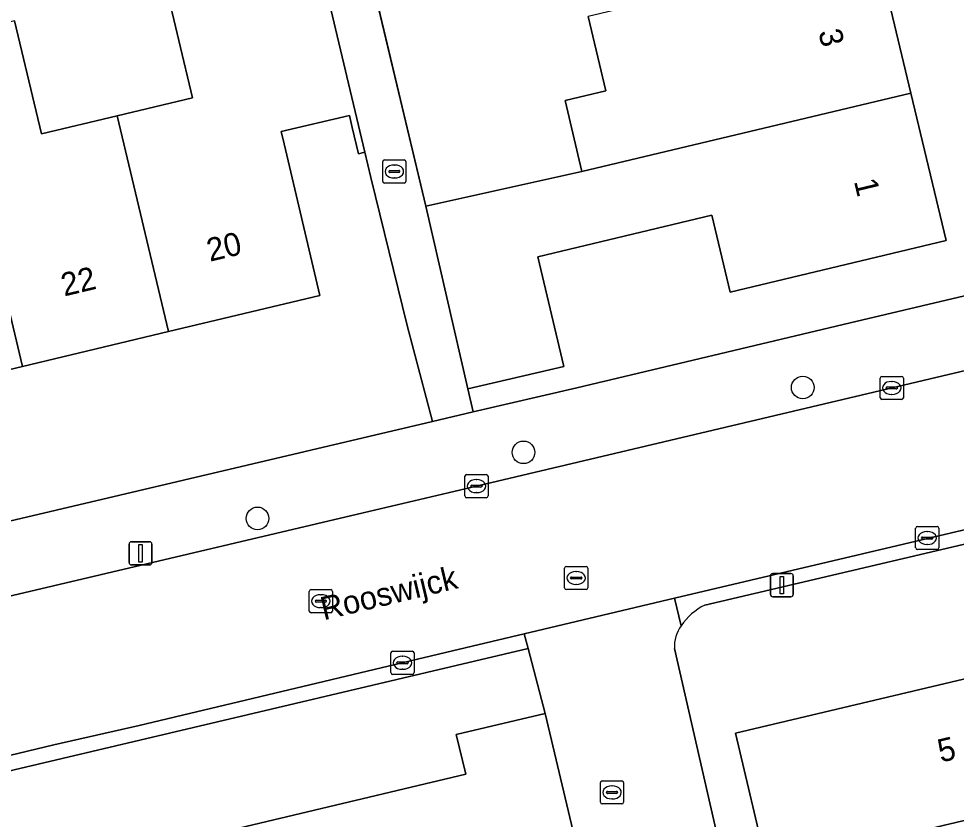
# Model space of a CAD drawing. Extents: x 157648 to 158502, y 379212 to 380938.
# Drawn here: x 158205.38 to 158245.9, y 380763.73 to 380798.36 of the extents above; entities that cross this region are included whole.
import ezdxf

# ---------------------------------------------------------------- set-up
doc = ezdxf.new("R2010")
doc.units = 0
for name, color, linetype in [('IMGEO_Boom', 7, 'Continuous'), ('IMGEO_Erf', 7, 'Continuous'), ('IMGEO_Hek', 7, 'Continuous'), ('IMGEO_Kolk', 7, 'Continuous'), ('IMGEO_Lichtmast', 7, 'Continuous'), ('IMGEO_Openbare_ruimte_label', 7, 'Continuous'), ('IMGEO_Pand', 7, 'Continuous'), ('IMGEO_Pand_nummerreeks', 7, 'Continuous'), ('IMGEO_Rijbaan_lokaal_open', 7, 'Continuous'), ('IMGEO_Rioolput', 7, 'Continuous'), ('IMGEO_Voetpad_open', 7, 'Continuous')]:
    doc.layers.add(name, color=color, linetype=linetype)

msp = doc.modelspace()

# ---------------------------------------------------------------- linework, layer by layer
at = {"layer": 'IMGEO_Boom'}
for centre in [(158239.268, 380782.409), (158227.196, 380779.603), (158215.698, 380776.747)]:
    msp.add_circle(centre, 0.489, dxfattribs=at)
at = {"layer": 'IMGEO_Erf'}
for points in [[(158205.2, 380798.266), (158206.366, 380793.376), (158209.628, 380794.154), (158212.892, 380794.932), (158211.705, 380799.912), (158218.24, 380801.457), (158215.996, 380810.883), (158206.225, 380808.502), (158205.326, 380808.293)], [(158242.446, 380801.418), (158243.944, 380795.133), (158245.464, 380788.76), (158236.133, 380786.535), (158235.341, 380789.856), (158227.813, 380788.061), (158228.946, 380783.316), (158224.797, 380782.357), (158225.024, 380781.358), (158229.504, 380782.395), (158241.023, 380785.136), (158254.914, 380788.414)], [(158220.545, 380800.452), (158222.973, 380790.246), (158229.727, 380791.753), (158228.997, 380794.815), (158230.754, 380795.234), (158229.989, 380798.448)], [(158177.439, 380770.137), (158223.26, 380780.934), (158222.164, 380785.085), (158220.598, 380791.484), (158220.337, 380792.586), (158220.064, 380792.521), (158219.797, 380793.651), (158219.673, 380794.176), (158216.722, 380793.479), (158216.848, 380792.948), (158218.399, 380786.387), (158211.851, 380784.827), (158205.541, 380783.322), (158199.286, 380781.831)], [(158266.774, 380780.599), (158265.52, 380780.163), (158235.037, 380772.999)], [(158239.831, 380749.23), (158249.719, 380751.564), (158249.66, 380751.811), (158250.379, 380751.982), (158247.533, 380763.989), (158237.729, 380761.666), (158236.358, 380767.451), (158248.958, 380770.437), (158248.545, 380772.177), (158252.277, 380773.061), (158256.011, 380773.946), (158256.412, 380772.254), (158268.997, 380775.237), (158270.384, 380769.385), (158260.627, 380767.072), (158263.461, 380755.114), (158264.242, 380755.299), (158264.306, 380755.031), (158272.309, 380756.906), (158270.185, 380765.975), (158274.693, 380767.032), (158276.817, 380757.962)], [(158193.343, 380736.22), (158193.284, 380736.466), (158194.088, 380736.656), (158191.445, 380747.84), (158181.498, 380745.49), (158180.424, 380750), (158180.113, 380751.304), (158192.898, 380754.334), (158192.482, 380756.093), (158196.194, 380756.973), (158208.8, 380759.961), (158208.363, 380761.805), (158211.928, 380762.65), (158224.702, 380765.678), (158224.294, 380767.398), (158228.136, 380768.308), (158227.395, 380771.122), (158181.671, 380760.32)], [(158233.722, 380771.124), (158235.767, 380762.161), (158238.266, 380751.545), (158238.652, 380749.844)]]:
    msp.add_lwpolyline(points, dxfattribs=at)
for centre, radius, start, end in [((158236.216, 380770.619), 2.656, 116.3434, 146.0284), ((158235.295, 380771.189), 1.575, 144.5231, 182.3686)]:
    msp.add_arc(centre, radius, start, end, dxfattribs=at)
at = {"layer": 'IMGEO_Hek'}
for points in [[(158215.467, 380821.796), (158222.973, 380790.246)], [(158220.598, 380791.484), (158222.164, 380785.085)], [(158229.504, 380782.395), (158241.023, 380785.136)]]:
    msp.add_lwpolyline(points, dxfattribs=at)
at = {"layer": 'IMGEO_Kolk'}
for p, q in [((158221.116, 380791.324), (158221.116, 380792.176)), ((158221.191, 380792.25), (158222.043, 380792.25)), ((158221.604, 380792.03), (158221.629, 380792.03)), ((158222.117, 380792.176), (158222.117, 380791.324)), ((158221.375, 380791.744), (158221.375, 380791.756)), ((158221.813, 380791.707), (158221.415, 380791.707)), ((158221.418, 380791.793), (158221.816, 380791.793)), ((158221.859, 380791.756), (158221.859, 380791.744)), ((158222.043, 380791.25), (158221.191, 380791.25)), ((158221.627, 380791.47), (158221.602, 380791.47)), ((158242.616, 380781.963), (158242.616, 380782.815)), ((158242.691, 380782.889), (158243.543, 380782.889)), ((158243.104, 380782.669), (158243.129, 380782.669)), ((158243.617, 380782.815), (158243.617, 380781.963)), ((158242.875, 380782.383), (158242.875, 380782.395)), ((158243.313, 380782.346), (158242.915, 380782.346)), ((158242.918, 380782.432), (158243.316, 380782.432)), ((158243.359, 380782.395), (158243.359, 380782.383)), ((158243.543, 380781.889), (158242.691, 380781.889)), ((158243.127, 380782.109), (158243.102, 380782.109)), ((158224.738, 380778.643), (158225.59, 380778.643)), ((158224.663, 380777.717), (158224.663, 380778.569)), ((158224.965, 380778.186), (158225.363, 380778.186)), ((158225.151, 380778.423), (158225.176, 380778.423)), ((158225.664, 380778.569), (158225.664, 380777.717)), ((158224.922, 380778.137), (158224.922, 380778.149)), ((158225.36, 380778.1), (158224.962, 380778.1)), ((158225.174, 380777.863), (158225.149, 380777.863)), ((158225.406, 380778.149), (158225.406, 380778.137)), ((158225.59, 380777.643), (158224.738, 380777.643)), ((158244.15, 380775.471), (158244.15, 380776.323)), ((158244.225, 380776.397), (158245.077, 380776.397)), ((158244.638, 380776.177), (158244.663, 380776.177)), ((158245.151, 380776.323), (158245.151, 380775.471)), ((158244.409, 380775.891), (158244.409, 380775.903)), ((158244.847, 380775.854), (158244.449, 380775.854)), ((158244.452, 380775.94), (158244.85, 380775.94)), ((158244.893, 380775.903), (158244.893, 380775.891)), ((158245.077, 380775.397), (158244.225, 380775.397)), ((158244.661, 380775.617), (158244.636, 380775.617)), ((158221.467, 380770.076), (158221.467, 380770.928)), ((158221.542, 380771.002), (158222.394, 380771.002)), ((158222.468, 380770.928), (158222.468, 380770.076)), ((158221.726, 380770.496), (158221.726, 380770.508)), ((158221.769, 380770.545), (158222.167, 380770.545)), ((158221.955, 380770.782), (158221.98, 380770.782)), ((158222.21, 380770.508), (158222.21, 380770.496)), ((158222.164, 380770.459), (158221.766, 380770.459)), ((158221.978, 380770.222), (158221.953, 380770.222)), ((158222.394, 380770.002), (158221.542, 380770.002)), ((158230.524, 380764.469), (158230.524, 380765.321)), ((158230.599, 380765.395), (158231.451, 380765.395)), ((158231.525, 380765.321), (158231.525, 380764.469)), ((158230.783, 380764.889), (158230.783, 380764.901)), ((158231.221, 380764.852), (158230.823, 380764.852)), ((158230.826, 380764.938), (158231.224, 380764.938)), ((158231.012, 380765.175), (158231.037, 380765.175)), ((158231.267, 380764.901), (158231.267, 380764.889)), ((158231.451, 380764.395), (158230.599, 380764.395)), ((158231.035, 380764.615), (158231.01, 380764.615))]:
    msp.add_line(p, q, dxfattribs=at)
for points in [[(158221.116, 380791.324), (158221.116, 380792.176)], [(158221.191, 380792.25), (158222.043, 380792.25)], [(158222.117, 380792.176), (158222.117, 380791.324)], [(158222.043, 380791.25), (158221.191, 380791.25)], [(158242.616, 380781.963), (158242.616, 380782.815)], [(158242.691, 380782.889), (158243.543, 380782.889)], [(158243.617, 380782.815), (158243.617, 380781.963)], [(158243.543, 380781.889), (158242.691, 380781.889)], [(158224.738, 380778.643), (158225.59, 380778.643)], [(158224.663, 380777.717), (158224.663, 380778.569)], [(158225.664, 380778.569), (158225.664, 380777.717)], [(158225.59, 380777.643), (158224.738, 380777.643)], [(158244.15, 380775.471), (158244.15, 380776.323)], [(158244.225, 380776.397), (158245.077, 380776.397)], [(158245.151, 380776.323), (158245.151, 380775.471)], [(158245.077, 380775.397), (158244.225, 380775.397)], [(158221.467, 380770.076), (158221.467, 380770.928)], [(158221.542, 380771.002), (158222.394, 380771.002)], [(158222.468, 380770.928), (158222.468, 380770.076)], [(158222.394, 380770.002), (158221.542, 380770.002)], [(158230.524, 380764.469), (158230.524, 380765.321)], [(158230.599, 380765.395), (158231.451, 380765.395)], [(158231.525, 380765.321), (158231.525, 380764.469)], [(158231.451, 380764.395), (158230.599, 380764.395)]]:
    msp.add_lwpolyline(points, dxfattribs=at)
for centre, radius, start, end in [((158221.193, 380792.174), 0.0765, 91.552, 178.448), ((158221.193, 380792.174), 0.0765, 91.552, 178.448), ((158222.041, 380792.174), 0.0765, 1.552, 88.448), ((158222.041, 380792.174), 0.0765, 1.552, 88.448), ((158221.415, 380791.753), 0.0403, 85.8775, 175.7526), ((158221.412, 380791.743), 0.0366, 178.938, 274.7102), ((158221.816, 380791.75), 0.043, 264.8664, 352.4533), ((158221.82, 380791.755), 0.0386, 1.7309, 96.639), ((158221.193, 380791.326), 0.0765, 181.552, 268.448), ((158221.193, 380791.326), 0.0765, 181.552, 268.448), ((158222.041, 380791.326), 0.0765, 271.552, 358.448), ((158222.041, 380791.326), 0.0765, 271.552, 358.448), ((158242.693, 380782.813), 0.0765, 91.552, 178.448), ((158242.693, 380782.813), 0.0765, 91.552, 178.448), ((158243.541, 380782.813), 0.0765, 1.552, 88.448), ((158243.541, 380782.813), 0.0765, 1.552, 88.448), ((158242.915, 380782.392), 0.0403, 85.8775, 175.7526), ((158242.912, 380782.382), 0.0366, 178.938, 274.7102), ((158243.316, 380782.389), 0.043, 264.8664, 352.4533), ((158243.32, 380782.394), 0.0386, 1.7309, 96.639), ((158242.693, 380781.965), 0.0765, 181.552, 268.448), ((158242.693, 380781.965), 0.0765, 181.552, 268.448), ((158243.541, 380781.965), 0.0765, 271.552, 358.448), ((158243.541, 380781.965), 0.0765, 271.552, 358.448), ((158224.74, 380778.567), 0.0765, 91.552, 178.448), ((158224.74, 380778.567), 0.0765, 91.552, 178.448), ((158225.588, 380778.567), 0.0765, 1.552, 88.448), ((158225.588, 380778.567), 0.0765, 1.552, 88.448), ((158224.962, 380778.146), 0.0403, 85.8775, 175.7526), ((158225.367, 380778.148), 0.0386, 1.7309, 96.639), ((158224.959, 380778.136), 0.0366, 178.938, 274.7102), ((158225.363, 380778.143), 0.043, 264.8664, 352.4533), ((158224.74, 380777.719), 0.0765, 181.552, 268.448), ((158224.74, 380777.719), 0.0765, 181.552, 268.448), ((158225.588, 380777.719), 0.0765, 271.552, 358.448), ((158225.588, 380777.719), 0.0765, 271.552, 358.448), ((158244.227, 380776.321), 0.0765, 91.552, 178.448), ((158244.227, 380776.321), 0.0765, 91.552, 178.448), ((158245.075, 380776.321), 0.0765, 1.552, 88.448), ((158245.075, 380776.321), 0.0765, 1.552, 88.448), ((158244.449, 380775.9), 0.0403, 85.8775, 175.7526), ((158244.446, 380775.89), 0.0366, 178.938, 274.7102), ((158244.85, 380775.897), 0.043, 264.8664, 352.4533), ((158244.854, 380775.902), 0.0386, 1.7309, 96.639), ((158244.227, 380775.473), 0.0765, 181.552, 268.448), ((158244.227, 380775.473), 0.0765, 181.552, 268.448), ((158245.075, 380775.473), 0.0765, 271.552, 358.448), ((158245.075, 380775.473), 0.0765, 271.552, 358.448), ((158221.544, 380770.926), 0.0765, 91.552, 178.448), ((158221.544, 380770.926), 0.0765, 91.552, 178.448), ((158222.392, 380770.926), 0.0765, 1.552, 88.448), ((158222.392, 380770.926), 0.0765, 1.552, 88.448), ((158221.766, 380770.505), 0.0403, 85.8775, 175.7526), ((158221.763, 380770.495), 0.0366, 178.938, 274.7102), ((158222.167, 380770.502), 0.043, 264.8664, 352.4533), ((158222.171, 380770.507), 0.0386, 1.7309, 96.639), ((158221.544, 380770.078), 0.0765, 181.552, 268.448), ((158221.544, 380770.078), 0.0765, 181.552, 268.448), ((158222.392, 380770.078), 0.0765, 271.552, 358.448), ((158222.392, 380770.078), 0.0765, 271.552, 358.448), ((158230.601, 380765.319), 0.0765, 91.552, 178.448), ((158230.601, 380765.319), 0.0765, 91.552, 178.448), ((158231.449, 380765.319), 0.0765, 1.552, 88.448), ((158231.449, 380765.319), 0.0765, 1.552, 88.448), ((158230.823, 380764.898), 0.0403, 85.8775, 175.7526), ((158230.82, 380764.888), 0.0366, 178.938, 274.7102), ((158231.224, 380764.895), 0.043, 264.8664, 352.4533), ((158231.228, 380764.9), 0.0386, 1.7309, 96.639), ((158230.601, 380764.471), 0.0765, 181.552, 268.448), ((158230.601, 380764.471), 0.0765, 181.552, 268.448), ((158231.449, 380764.471), 0.0765, 271.552, 358.448), ((158231.449, 380764.471), 0.0765, 271.552, 358.448)]:
    msp.add_arc(centre, radius, start, end, dxfattribs=at)
for centre, major_axis, ratio, start_param, end_param in [((158221.603, 380791.75), (-0.387, 0.002), 0.722429, 4.712389, 7.853982), ((158221.628, 380791.75), (-0.39, 0.002), 0.717154, 1.570796, 4.712389), ((158243.103, 380782.389), (-0.387, 0.002), 0.722429, 4.712389, 7.853982), ((158243.128, 380782.389), (-0.39, 0.002), 0.717154, 1.570796, 4.712389), ((158225.15, 380778.143), (-0.387, 0.002), 0.722429, 4.712389, 7.853982), ((158225.175, 380778.143), (-0.39, 0.002), 0.717154, 1.570796, 4.712389), ((158244.637, 380775.897), (-0.387, 0.002), 0.722429, 4.712389, 7.853982), ((158244.662, 380775.897), (-0.39, 0.002), 0.717154, 1.570796, 4.712389), ((158221.954, 380770.502), (-0.387, 0.002), 0.722429, 4.712389, 7.853982), ((158221.979, 380770.502), (-0.39, 0.002), 0.717154, 1.570796, 4.712389), ((158231.011, 380764.895), (-0.387, 0.002), 0.722429, 4.712389, 7.853982), ((158231.036, 380764.895), (-0.39, 0.002), 0.717154, 1.570796, 4.712389)]:
    msp.add_ellipse(centre, major_axis=major_axis, ratio=ratio, start_param=start_param, end_param=end_param, dxfattribs=at)
at = {"layer": 'IMGEO_Lichtmast'}
for p, q in [((158210.147, 380774.836), (158210.147, 380775.636)), ((158210.147, 380775.636), (158210.147, 380774.836)), ((158210.247, 380775.736), (158211.037, 380775.736)), ((158211.037, 380775.736), (158210.247, 380775.736)), ((158211.137, 380775.636), (158211.137, 380774.836)), ((158211.137, 380774.836), (158211.137, 380775.636)), ((158211.037, 380774.736), (158210.247, 380774.736)), ((158210.247, 380774.736), (158211.037, 380774.736)), ((158237.87, 380773.461), (158237.87, 380774.261)), ((158237.87, 380774.261), (158237.87, 380773.461)), ((158237.97, 380774.361), (158238.76, 380774.361)), ((158238.76, 380774.361), (158237.97, 380774.361)), ((158238.86, 380774.261), (158238.86, 380773.461)), ((158238.86, 380773.461), (158238.86, 380774.261)), ((158238.76, 380773.361), (158237.97, 380773.361)), ((158237.97, 380773.361), (158238.76, 380773.361))]:
    msp.add_line(p, q, dxfattribs=at)
for points in [[(158210.567, 380775.611), (158210.717, 380775.611), (158210.717, 380774.861), (158210.567, 380774.861), (158210.567, 380775.611)], [(158238.29, 380774.236), (158238.44, 380774.236), (158238.44, 380773.486), (158238.29, 380773.486), (158238.29, 380774.236)]]:
    msp.add_lwpolyline(points, dxfattribs=at)
for centre, start, end in [((158210.247, 380775.636), 90, 180), ((158210.247, 380775.636), 90, 180), ((158211.037, 380775.636), 0, 90), ((158211.037, 380775.636), 360, 90), ((158210.247, 380774.836), 180, 270), ((158210.247, 380774.836), 180, 270), ((158211.037, 380774.836), 270, 0), ((158211.037, 380774.836), 270, 0), ((158237.97, 380774.261), 90, 180), ((158237.97, 380774.261), 90, 180), ((158238.76, 380774.261), 0, 90), ((158238.76, 380774.261), 360, 90), ((158237.97, 380773.461), 180, 270), ((158237.97, 380773.461), 180, 270), ((158238.76, 380773.461), 270, 0), ((158238.76, 380773.461), 270, 0)]:
    msp.add_arc(centre, 0.1, start, end, dxfattribs=at)
at = {"layer": 'IMGEO_Pand'}
for points in [[(158211.851, 380784.827), (158218.399, 380786.387), (158216.848, 380792.948), (158216.722, 380793.479), (158219.673, 380794.176), (158219.797, 380793.651), (158220.064, 380792.521), (158220.337, 380792.586), (158218.24, 380801.457), (158211.705, 380799.912), (158212.892, 380794.932), (158209.628, 380794.154)], [(158229.989, 380798.448), (158230.754, 380795.234), (158228.997, 380794.815), (158229.727, 380791.753), (158243.944, 380795.133), (158242.446, 380801.418)], [(158205.541, 380783.322), (158211.851, 380784.827), (158209.628, 380794.154), (158206.366, 380793.376), (158205.2, 380798.266), (158202.152, 380797.539)], [(158197.052, 380791.204), (158199.286, 380781.831), (158205.541, 380783.322), (158202.152, 380797.539), (158199.106, 380796.813), (158200.261, 380791.969)], [(158229.727, 380791.753), (158222.973, 380790.246), (158224.797, 380782.357), (158228.946, 380783.316), (158227.813, 380788.061), (158235.341, 380789.856), (158236.133, 380786.535), (158245.464, 380788.76), (158243.944, 380795.133)], [(158256.966, 380753.286), (158252.277, 380773.061), (158248.545, 380772.177), (158248.958, 380770.437), (158236.358, 380767.451), (158237.729, 380761.666), (158247.533, 380763.989), (158250.379, 380751.982), (158249.66, 380751.811), (158249.719, 380751.564)], [(158211.928, 380762.65), (158213.314, 380756.783), (158223.183, 380759.122), (158225.366, 380750), (158226.271, 380746.216), (158226.297, 380746.105), (158233.019, 380747.709), (158228.136, 380768.308), (158224.294, 380767.398), (158224.702, 380765.678)]]:
    msp.add_lwpolyline(points, close=True, dxfattribs=at)
at = {"layer": 'IMGEO_Rijbaan_lokaal_open'}
for points in [[(158273.504, 380776.015), (158280.032, 380777.559), (158277.001, 380790.391), (158274.929, 380789.894), (158271.262, 380789.038), (158263.643, 380787.23), (158263.394, 380788.266), (158259.536, 380787.359), (158255.678, 380786.452), (158255.935, 380785.414), (158223.948, 380777.852), (158220.271, 380776.983), (158195.501, 380771.154), (158191.823, 380770.281), (158179.865, 380767.493), (158181.411, 380760.862), (158191.095, 380763.183), (158194.781, 380764.047), (158206.903, 380766.947), (158210.582, 380767.794), (158224.132, 380771.019), (158227.228, 380771.756), (158233.729, 380773.304), (158248.445, 380776.778)], [(158234.013, 380772.103), (158233.729, 380773.304), (158227.228, 380771.756), (158227.395, 380771.122), (158228.136, 380768.308), (158233.019, 380747.709), (158233.929, 380743.872), (158232.173, 380743.455), (158232.821, 380740.714), (158234.334, 380734.316), (158236.197, 380734.746), (158237.411, 380729.488), (158244.166, 380731.05), (158243.735, 380732.87), (158240.714, 380745.496)], [(158238.652, 380749.844), (158238.266, 380751.545), (158235.767, 380762.161), (158233.722, 380771.124)]]:
    msp.add_lwpolyline(points, dxfattribs=at)
msp.add_arc((158235.295, 380771.189), 1.575, 144.5231, 182.3686, dxfattribs=at)
at = {"layer": 'IMGEO_Rioolput'}
for p, q in [((158228.977, 380773.743), (158228.977, 380774.595)), ((158229.052, 380774.669), (158229.904, 380774.669)), ((158229.978, 380774.595), (158229.978, 380773.743)), ((158229.236, 380774.163), (158229.236, 380774.175)), ((158229.674, 380774.126), (158229.276, 380774.126)), ((158229.279, 380774.212), (158229.677, 380774.212)), ((158229.465, 380774.449), (158229.49, 380774.449)), ((158229.72, 380774.175), (158229.72, 380774.163)), ((158229.488, 380773.889), (158229.463, 380773.889)), ((158217.939, 380772.74), (158217.939, 380773.592)), ((158218.014, 380773.666), (158218.866, 380773.666)), ((158218.427, 380773.446), (158218.452, 380773.446)), ((158218.94, 380773.592), (158218.94, 380772.74)), ((158229.904, 380773.669), (158229.052, 380773.669)), ((158218.198, 380773.16), (158218.198, 380773.172)), ((158218.636, 380773.123), (158218.238, 380773.123)), ((158218.241, 380773.209), (158218.639, 380773.209)), ((158218.682, 380773.172), (158218.682, 380773.16)), ((158218.866, 380772.666), (158218.014, 380772.666)), ((158218.45, 380772.886), (158218.425, 380772.886))]:
    msp.add_line(p, q, dxfattribs=at)
for points in [[(158228.977, 380773.743), (158228.977, 380774.595)], [(158229.052, 380774.669), (158229.904, 380774.669)], [(158229.978, 380774.595), (158229.978, 380773.743)], [(158217.939, 380772.74), (158217.939, 380773.592)], [(158218.014, 380773.666), (158218.866, 380773.666)], [(158218.94, 380773.592), (158218.94, 380772.74)], [(158229.904, 380773.669), (158229.052, 380773.669)], [(158218.866, 380772.666), (158218.014, 380772.666)]]:
    msp.add_lwpolyline(points, dxfattribs=at)
for centre, radius, start, end in [((158229.054, 380774.593), 0.0765, 91.552, 178.448), ((158229.054, 380774.593), 0.0765, 91.552, 178.448), ((158229.902, 380774.593), 0.0765, 1.552, 88.448), ((158229.902, 380774.593), 0.0765, 1.552, 88.448), ((158229.276, 380774.172), 0.0403, 85.8775, 175.7526), ((158229.273, 380774.162), 0.0366, 178.938, 274.7102), ((158229.677, 380774.169), 0.043, 264.8664, 352.4533), ((158229.681, 380774.174), 0.0386, 1.7309, 96.639), ((158229.054, 380773.745), 0.0765, 181.552, 268.448), ((158229.054, 380773.745), 0.0765, 181.552, 268.448), ((158229.902, 380773.745), 0.0765, 271.552, 358.448), ((158229.902, 380773.745), 0.0765, 271.552, 358.448), ((158218.016, 380773.59), 0.0765, 91.552, 178.448), ((158218.016, 380773.59), 0.0765, 91.552, 178.448), ((158218.864, 380773.59), 0.0765, 1.552, 88.448), ((158218.864, 380773.59), 0.0765, 1.552, 88.448), ((158218.238, 380773.169), 0.0403, 85.8775, 175.7526), ((158218.235, 380773.159), 0.0366, 178.938, 274.7102), ((158218.639, 380773.166), 0.043, 264.8664, 352.4533), ((158218.643, 380773.171), 0.0386, 1.7309, 96.639), ((158218.016, 380772.742), 0.0765, 181.552, 268.448), ((158218.016, 380772.742), 0.0765, 181.552, 268.448), ((158218.864, 380772.742), 0.0765, 271.552, 358.448), ((158218.864, 380772.742), 0.0765, 271.552, 358.448)]:
    msp.add_arc(centre, radius, start, end, dxfattribs=at)
for centre, major_axis, ratio, start_param, end_param in [((158229.464, 380774.169), (-0.387, 0.002), 0.722429, 4.712389, 7.853982), ((158229.489, 380774.169), (-0.39, 0.002), 0.717154, 1.570796, 4.712389), ((158218.426, 380773.166), (-0.387, 0.002), 0.722429, 4.712389, 7.853982), ((158218.451, 380773.166), (-0.39, 0.002), 0.717154, 1.570796, 4.712389)]:
    msp.add_ellipse(centre, major_axis=major_axis, ratio=ratio, start_param=start_param, end_param=end_param, dxfattribs=at)
at = {"layer": 'IMGEO_Voetpad_open'}
for points in [[(158219.83, 380802.706), (158219.999, 380802.746), (158215.467, 380821.796), (158214.903, 380824.164), (158213.234, 380822.726), (158215.996, 380810.883), (158218.24, 380801.457), (158220.337, 380792.586), (158220.598, 380791.484), (158222.164, 380785.085), (158223.26, 380780.934), (158225.024, 380781.358), (158224.797, 380782.357), (158222.973, 380790.246), (158220.545, 380800.452), (158220.372, 380800.411)], [(158220.271, 380776.983), (158223.948, 380777.852), (158255.935, 380785.414), (158255.678, 380786.452), (158259.536, 380787.359), (158258.195, 380789.188), (158255.555, 380788.565), (158254.914, 380788.414), (158241.023, 380785.136), (158229.504, 380782.395), (158225.024, 380781.358), (158223.26, 380780.934), (158177.439, 380770.137), (158176.43, 380774.313), (158175.557, 380774.11), (158174.277, 380773.806), (158174.655, 380772.287), (158174.578, 380772.268), (158175.188, 380769.661), (158177.841, 380767.021), (158179.865, 380767.493), (158191.823, 380770.281), (158195.501, 380771.154)]]:
    msp.add_lwpolyline(points, close=True, dxfattribs=at)
for points in [[(158266.7, 380781.088), (158254.357, 380778.173), (158248.445, 380776.778), (158233.729, 380773.304), (158234.013, 380772.103)], [(158235.037, 380772.999), (158265.52, 380780.163)], [(158227.395, 380771.122), (158227.228, 380771.756), (158224.132, 380771.019), (158210.582, 380767.794), (158206.903, 380766.947), (158194.781, 380764.047), (158191.095, 380763.183), (158181.411, 380760.862)], [(158181.671, 380760.32), (158227.395, 380771.122)]]:
    msp.add_lwpolyline(points, dxfattribs=at)
msp.add_arc((158236.216, 380770.619), 2.656, 116.3434, 146.0284, dxfattribs=at)

# ---------------------------------------------------------------- texts
at = {"layer": 'IMGEO_Openbare_ruimte_label'}
msp.add_text('Rooswijck', height=1, rotation=13.4111, dxfattribs=at).set_placement((158218.561, 380772.338))
at = {"layer": 'IMGEO_Pand_nummerreeks'}
for s, rotation, p in [('3', 283.4112, (158239.938, 380797.794)), ('1', 283.4112, (158241.478, 380791.332)), ('20', 13.4088, (158213.64, 380787.844)), ('22', 13.4088, (158207.343, 380786.342)), ('5', 13.3322, (158245.234, 380766.184))]:
    msp.add_text(s, height=1, rotation=rotation, dxfattribs=at).set_placement(p)

doc.saveas('drawing.dxf')
